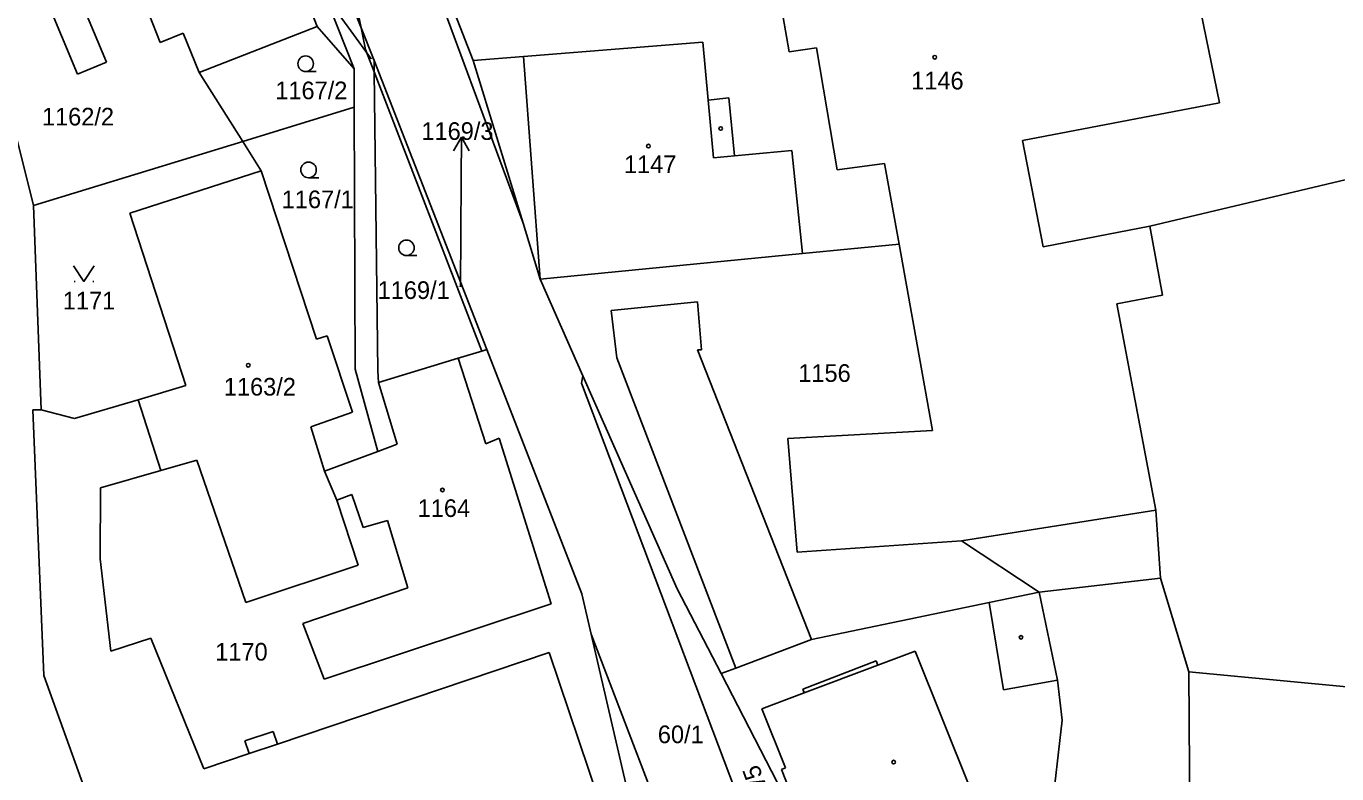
# Model space of a CAD drawing. Extents: x -670359 to -668019, y -978807 to -976674.
# Drawn here: x -670231.3 to -670104.9, y -977942.9 to -977870.8 of the extents above; entities that cross this region are included whole.
import ezdxf

# ---------------------------------------------------------------- set-up
doc = ezdxf.new("R2010")
doc.units = 0
for name, color, linetype in [('Hranice parcel', 7, 'Continuous'), ('Parcelní čísla', 7, 'Continuous'), ('Vnitřní kresba', 7, 'Continuous'), ('Značky budov', 7, 'Continuous'), ('Značky kultur', 7, 'Continuous')]:
    doc.layers.add(name, color=color, linetype=linetype)

msp = doc.modelspace()

# ---------------------------------------------------------------- linework, layer by layer
at = {"layer": 'Hranice parcel'}
for points in [[(-670183.39, -977889.81), (-670193.56, -977862.25), (-670201.26, -977845.22), (-670205.62, -977834.5), (-670231.98, -977771.32), (-670242.71, -977745.05), (-670249.53, -977728.04), (-670253.85, -977714.41), (-670254.54, -977710.9), (-670255.07, -977705.75), (-670255.17, -977699.87), (-670254.7, -977694.67), (-670252.82, -977684.15), (-670242.83, -977643.13)], [(-670199.01, -977870.96), (-670199.39, -977869.14), (-670211.12, -977840.59)], [(-670211.12, -977840.59), (-670199.01, -977870.96)], [(-670208.71, -977852.13), (-670199.68, -977874.91)], [(-670223.55, -977874.27), (-670229.81, -977859.3)], [(-670232.52, -977860.64), (-670226.34, -977875.43)], [(-670203.25, -977870.84), (-670205.66, -977864.66)], [(-670118.79, -977865.64), (-670116.23, -977878.21)], [(-670191.21, -977866.33), (-670188.19, -977874.13)], [(-670219.45, -977869.7), (-670218.37, -977872.37)], [(-670214.61, -977875.29), (-670203.25, -977870.84)], [(-670203.25, -977870.84), (-670199.68, -977874.91)], [(-670197.74, -977875.22), (-670198.57, -977873.06), (-670199.01, -977870.96)], [(-670199.01, -977870.96), (-670197.75, -977874.12)], [(-670230.6, -977888.08), (-670234.84, -977871.23)], [(-670218.37, -977872.37), (-670216.15, -977871.47)], [(-670216.15, -977871.47), (-670214.61, -977875.29)], [(-670166.05, -977872.34), (-670183.34, -977873.74)], [(-670165.53, -977877.95), (-670166.05, -977872.34)], [(-670226.34, -977875.43), (-670223.55, -977874.27)], [(-670199.68, -977874.91), (-670199.66, -977878.63)], [(-670197.75, -977874.12), (-670186.89, -977901.98)], [(-670197.75, -977874.12), (-670197.74, -977875.22)], [(-670183.34, -977873.74), (-670188.19, -977874.13)], [(-670188.19, -977874.13), (-670183.39, -977889.81)], [(-670214.61, -977875.29), (-670210.42, -977881.92)], [(-670187.35, -977902.12), (-670197.74, -977875.22)], [(-670197.74, -977875.22), (-670197.4, -977904.04)], [(-670210.42, -977881.92), (-670199.66, -977878.63)], [(-670199.56, -977903.86), (-670199.66, -977878.63)], [(-670163.53, -977877.72), (-670165.53, -977877.95)], [(-670163.01, -977883.32), (-670163.53, -977877.72)], [(-670116.23, -977878.21), (-670135.23, -977881.84)], [(-670230.6, -977888.08), (-670210.42, -977881.92)], [(-670210.42, -977881.92), (-670208.63, -977884.76)], [(-670135.23, -977881.84), (-670133.22, -977892.09)], [(-670157.48, -977882.8), (-670163.01, -977883.32)], [(-670156.43, -977892.73), (-670157.48, -977882.8)], [(-670221.3, -977888.83), (-670208.63, -977884.76)], [(-670203.3, -977900.96), (-670208.63, -977884.76)], [(-670229.85, -977907.79), (-670230.6, -977888.08)], [(-670221.3, -977888.83), (-670215.9, -977905.43)], [(-670183.39, -977889.81), (-670181.74, -977895.19)], [(-670133.22, -977892.09), (-670122.96, -977890.08)], [(-670122.96, -977890.08), (-670121.73, -977896.73)], [(-670147.13, -977891.82), (-670156.43, -977892.73)], [(-670143.91, -977909.77), (-670147.13, -977891.82)], [(-670156.43, -977892.73), (-670181.74, -977895.19)], [(-670181.74, -977895.19), (-670177.61, -977904.51)], [(-670121.73, -977896.73), (-670126.14, -977897.58)], [(-670126.14, -977897.58), (-670122.36, -977917.44)], [(-670202.26, -977900.64), (-670203.3, -977900.96)], [(-670199.83, -977908.02), (-670202.26, -977900.64)], [(-670187.35, -977902.12), (-670189.63, -977902.81)], [(-670186.89, -977901.98), (-670187.35, -977902.12)], [(-670186.89, -977901.98), (-670177.71, -977925.53)], [(-670199.56, -977903.86), (-670197.38, -977911.79)], [(-670189.63, -977902.81), (-670197.33, -977905.16)], [(-670186.97, -977911.07), (-670189.63, -977902.81)], [(-670197.4, -977904.04), (-670197.33, -977905.16)], [(-670197.33, -977905.16), (-670195.53, -977911.09)], [(-670156.36, -977961.27), (-670157.99, -977957.53), (-670177.75, -977905.2), (-670177.61, -977904.51)], [(-670177.61, -977904.51), (-670168.51, -977925.03)], [(-670220.51, -977906.81), (-670215.9, -977905.43)], [(-670226.65, -977908.63), (-670220.51, -977906.81)], [(-670220.51, -977906.81), (-670218.32, -977913.63)], [(-670230.65, -977907.8), (-670229.85, -977907.79)], [(-670229.61, -977933.38), (-670230.65, -977907.8)], [(-670229.85, -977907.79), (-670226.65, -977908.63)], [(-670203.84, -977909.43), (-670199.83, -977908.02)], [(-670202.52, -977913.68), (-670203.84, -977909.43)], [(-670157.84, -977910.55), (-670143.91, -977909.77)], [(-670195.53, -977911.09), (-670197.38, -977911.79)], [(-670185.69, -977910.52), (-670186.97, -977911.07)], [(-670180.68, -977926.47), (-670185.69, -977910.52)], [(-670156.96, -977921.51), (-670157.84, -977910.55)], [(-670214.83, -977912.63), (-670218.32, -977913.63)], [(-670210.13, -977926.34), (-670214.83, -977912.63)], [(-670197.38, -977911.79), (-670202.52, -977913.68)], [(-670218.32, -977913.63), (-670224.13, -977915.29)], [(-670202.52, -977913.68), (-670201.33, -977916.49)], [(-670224.13, -977915.29), (-670224.18, -977922.16)], [(-670201.33, -977916.49), (-670199.89, -977915.94)], [(-670201.33, -977916.49), (-670199.3, -977922.74)], [(-670199.89, -977915.94), (-670198.79, -977919.14)], [(-670122.36, -977917.44), (-670121.93, -977924)], [(-670198.79, -977919.14), (-670196.47, -977918.44)], [(-670196.47, -977918.44), (-670194.51, -977924.93)], [(-670141.11, -977920.42), (-670156.96, -977921.51)], [(-670133.62, -977925.36), (-670141.11, -977920.42)], [(-670224.18, -977922.16), (-670223.13, -977931.05)], [(-670199.3, -977922.74), (-670210.13, -977926.34)], [(-670133.62, -977925.36), (-670121.93, -977924)], [(-670121.93, -977924), (-670119.19, -977933.05)], [(-670194.51, -977924.93), (-670204.62, -977928.38)], [(-670168.51, -977925.03), (-670164.29, -977933.2)], [(-670138.43, -977926.36), (-670133.62, -977925.36)], [(-670131.84, -977933.85), (-670133.62, -977925.36)], [(-670202.58, -977933.75), (-670180.68, -977926.47)], [(-670177.71, -977925.53), (-670176.81, -977929.42)], [(-670155.58, -977929.92), (-670138.43, -977926.36)], [(-670204.62, -977928.38), (-670202.58, -977933.75)], [(-670223.13, -977931.05), (-670219.28, -977929.8)], [(-670219.28, -977929.8), (-670214.16, -977942.39)], [(-670172.63, -978082.94), (-670171.28, -978083.15), (-670170.18, -978076.11), (-670165.52, -978053.97), (-670162.38, -978042.27), (-670156.72, -978020.75), (-670154.86, -978010.1), (-670154.63, -978006.17), (-670154.76, -977993.05), (-670158.01, -977978.52), (-670176.81, -977929.42)], [(-670176.81, -977929.42), (-670173.29, -977944.67)], [(-670162.88, -977932.67), (-670155.58, -977929.92)], [(-670207.08, -977940.01), (-670180.87, -977931.18)], [(-670180.87, -977931.18), (-670176.09, -977945.37)], [(-670164.29, -977933.2), (-670162.88, -977932.67)], [(-670224.12, -977948.54), (-670229.61, -977933.38)], [(-670164.29, -977933.2), (-670155.09, -977951.04)], [(-670131.39, -977937.69), (-670131.84, -977933.85)], [(-670119.19, -977933.05), (-670088.41, -977935.95)], [(-670119.06, -977951.97), (-670119.19, -977933.05)], [(-670133.18, -977953.11), (-670131.39, -977937.69)], [(-670210.21, -977939.69), (-670207.49, -977938.77)], [(-670207.49, -977938.77), (-670207.08, -977940.01)], [(-670209.8, -977940.92), (-670210.21, -977939.69)], [(-670214.16, -977942.39), (-670209.8, -977940.92)]]:
    msp.add_lwpolyline(points, dxfattribs=at)
at = {"layer": 'Parcelní čísla'}
for p, q in [((-670198.03, -977873.97), (-670199.99, -977871.26)), ((-670190.08, -977882.82), (-670189.33, -977881.52)), ((-670189.42, -977895.94), (-670189.35, -977885.52))]:
    msp.add_line(p, q, dxfattribs=at)
for points in [[(-670199.99, -977871.26), (-670202.34, -977868.02), (-670200.97, -977868.64)], [(-670189.35, -977885.52), (-670189.33, -977881.52), (-670188.58, -977882.82)]]:
    msp.add_lwpolyline(points, dxfattribs=at)
at = {"layer": 'Vnitřní kresba'}
for points in [[(-670159.81, -977861.27), (-670157.73, -977873.28)], [(-670157.73, -977873.28), (-670155.09, -977872.9)], [(-670155.09, -977872.9), (-670153.09, -977884.67)], [(-670183.34, -977873.74), (-670181.74, -977895.19)], [(-670165.53, -977877.95), (-670165.01, -977883.51)], [(-670122.96, -977890.08), (-670084.47, -977880.95)], [(-670165.01, -977883.51), (-670163.01, -977883.32)], [(-670153.09, -977884.67), (-670148.53, -977884.06)], [(-670148.53, -977884.06), (-670147.13, -977891.82)], [(-670174.88, -977898.2), (-670166.55, -977897.37)], [(-670166.55, -977897.37), (-670166.18, -977902.01)], [(-670174.35, -977902.76), (-670174.88, -977898.2)], [(-670166.18, -977902.01), (-670166.58, -977902.01)], [(-670166.58, -977902.01), (-670155.58, -977929.92)], [(-670162.88, -977932.67), (-670174.35, -977902.76)], [(-670141.11, -977920.42), (-670122.36, -977917.44)], [(-670138.43, -977926.36), (-670137.05, -977934.77)], [(-670149.19, -977932.39), (-670145.58, -977931.03)], [(-670145.58, -977931.03), (-670137.56, -977951)], [(-670156.41, -977934.71), (-670149.35, -977931.96)], [(-670156.27, -977935.07), (-670149.19, -977932.39)], [(-670149.35, -977931.96), (-670149.19, -977932.39)], [(-670137.05, -977934.77), (-670131.84, -977933.85)], [(-670160.35, -977936.61), (-670156.27, -977935.07)], [(-670156.27, -977935.07), (-670156.41, -977934.71)], [(-670158.07, -977942.3), (-670160.35, -977936.61)], [(-670209.8, -977940.92), (-670207.08, -977940.01)], [(-670158.47, -977942.46), (-670158.07, -977942.3)], [(-670155.09, -977951.04), (-670158.47, -977942.46)]]:
    msp.add_lwpolyline(points, dxfattribs=at)
at = {"layer": 'Značky budov'}
for centre in [(-670143.69, -977873.8), (-670171.3, -977882.37), (-670209.89, -977903.49), (-670191.16, -977915.51), (-670147.65, -977941.73)]:
    msp.add_circle(centre, 0.175, dxfattribs=at)
at = {"layer": 'Značky kultur'}
for p, q in [((-670204.35, -977875.18), (-670203.35, -977875.18)), ((-670204.07, -977885.41), (-670203.07, -977885.41)), ((-670194.63, -977892.92), (-670193.63, -977892.92)), ((-670226.68, -977895.41), (-670226.58, -977895.41)), ((-670224.88, -977895.41), (-670224.78, -977895.41))]:
    msp.add_line(p, q, dxfattribs=at)
msp.add_lwpolyline([(-670226.73, -977893.91), (-670225.73, -977895.41), (-670224.73, -977893.91)], dxfattribs=at)
for centre, radius in [((-670143.69, -977873.8), 0.175), ((-670204.35, -977874.43), 0.75), ((-670164.33, -977880.67), 0.175), ((-670171.3, -977882.37), 0.175), ((-670204.07, -977884.66), 0.75), ((-670194.63, -977892.17), 0.75), ((-670209.89, -977903.49), 0.175), ((-670191.16, -977915.51), 0.175), ((-670135.37, -977929.71), 0.175), ((-670147.65, -977941.73), 0.175)]:
    msp.add_circle(centre, radius, dxfattribs=at)

# ---------------------------------------------------------------- texts
at = {"layer": 'Parcelní čísla'}
for s, height, p in [('1168/3', 0.1, (-670198.26, -977873.97)), ('1167/2', 1.7, (-670207.28, -977877.85)), ('1146', 1.7, (-670145.96, -977876.91)), ('1162/2', 1.7, (-670229.78, -977880.38)), ('1169/3', 1.7, (-670193.19, -977881.77)), ('1147', 1.7, (-670173.66, -977884.97)), ('1167/1', 1.7, (-670206.66, -977888.35)), ('1169/1', 1.7, (-670197.41, -977897.1)), ('1169/3', 0.1, (-670189.65, -977895.94)), ('1171', 1.7, (-670227.77, -977898.11)), ('1156', 1.7, (-670156.85, -977905.09)), ('1163/2', 1.7, (-670212.24, -977906.41)), ('1164', 1.7, (-670193.55, -977918.11)), ('1170', 1.7, (-670213.07, -977931.95)), ('60/1', 1.7, (-670170.39, -977939.91))]:
    msp.add_text(s, height=height, dxfattribs=at).set_placement(p)
msp.add_text('60/5', height=1.7, rotation=110.1673, dxfattribs=at).set_placement((-670159.17, -977946.03))

doc.saveas('drawing.dxf')
